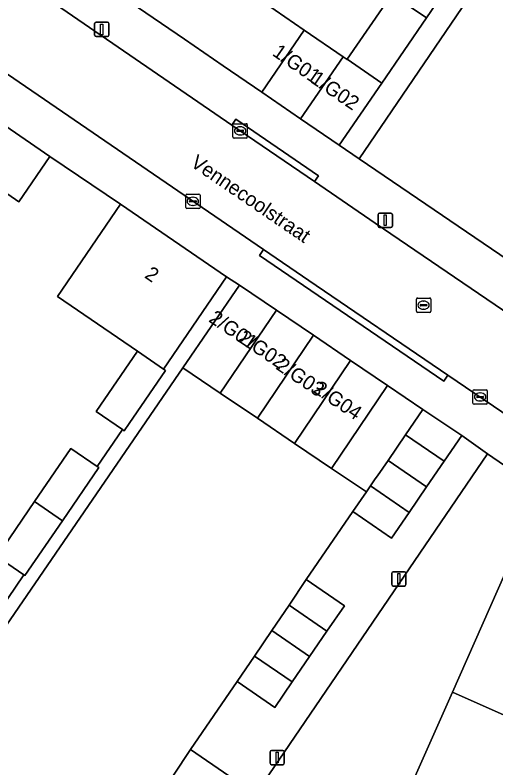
# Model space of a CAD drawing. Extents: x 160023 to 161302, y 384750 to 385707.
# Drawn here: x 160155 to 160188.6, y 385430 to 385482.5 of the extents above; entities that cross this region are included whole.
import ezdxf

# ---------------------------------------------------------------- set-up
doc = ezdxf.new("R2010")
doc.units = 0
for name, color, linetype in [('IMGEO_Erf', 7, 'Continuous'), ('IMGEO_Kolk', 7, 'Continuous'), ('IMGEO_Lichtmast', 7, 'Continuous'), ('IMGEO_Muur', 7, 'Continuous'), ('IMGEO_Openbare_ruimte_label', 7, 'Continuous'), ('IMGEO_Pand', 7, 'Continuous'), ('IMGEO_Pand_nummerreeks', 7, 'Continuous'), ('IMGEO_Rijbaan_lokaal_gesloten', 7, 'Continuous'), ('IMGEO_Rijbaan_lokaal_open', 7, 'Continuous'), ('IMGEO_Rioolput', 7, 'Continuous'), ('IMGEO_Voetpad_open', 7, 'Continuous')]:
    doc.layers.add(name, color=color, linetype=linetype)

msp = doc.modelspace()

# ---------------------------------------------------------------- linework, layer by layer
at = {"layer": 'IMGEO_Erf'}
for points in [[(160172.517, 385483.259), (160175.216, 385481.409), (160177.915, 385479.558), (160178.193, 385479.367), (160178.205, 385479.384), (160181.318, 385483.921), (160183.742, 385482.258), (160195.839, 385500.008)], [(160197.173, 385499.099), (160179.051, 385472.434), (160191.188, 385464.185), (160200.423, 385477.359), (160213.246, 385498.748)], [(160153.39, 385440.115), (160155.639, 385443.425), (160153.764, 385444.711), (160156.392, 385448.542), (160158.928, 385452.241), (160160.77, 385450.978), (160162.522, 385453.557), (160160.692, 385454.812), (160163.573, 385459.013), (160157.985, 385462.844), (160162.394, 385469.273), (160157.457, 385472.608), (160155.289, 385469.446), (160153.429, 385470.722)], [(160201.338, 385442.708), (160187.987, 385451.859), (160158.924, 385409.199), (160179.94, 385395.479)], [(160180.8, 385424.57), (160185.543, 385435.246), (160190.285, 385445.923), (160198.736, 385442.169), (160196.832, 385437.882), (160197.864, 385437.424), (160196.815, 385435.064), (160195.773, 385435.527), (160193.983, 385431.497), (160192.127, 385427.319)]]:
    msp.add_lwpolyline(points, dxfattribs=at)
at = {"layer": 'IMGEO_Kolk'}
for p, q in [((160170.237, 385473.959), (160170.237, 385474.811)), ((160170.312, 385474.885), (160171.164, 385474.885)), ((160171.238, 385474.811), (160171.238, 385473.959)), ((160170.496, 385474.379), (160170.496, 385474.391)), ((160170.934, 385474.342), (160170.536, 385474.342)), ((160170.539, 385474.428), (160170.937, 385474.428)), ((160170.725, 385474.665), (160170.75, 385474.665)), ((160170.98, 385474.391), (160170.98, 385474.379)), ((160171.164, 385473.885), (160170.312, 385473.885)), ((160170.748, 385474.105), (160170.723, 385474.105)), ((160166.939, 385469.044), (160166.939, 385469.896)), ((160167.014, 385469.97), (160167.866, 385469.97)), ((160167.198, 385469.464), (160167.198, 385469.476)), ((160167.241, 385469.513), (160167.639, 385469.513)), ((160167.427, 385469.75), (160167.452, 385469.75)), ((160167.682, 385469.476), (160167.682, 385469.464)), ((160167.94, 385469.896), (160167.94, 385469.044)), ((160167.866, 385468.97), (160167.014, 385468.97)), ((160167.636, 385469.427), (160167.238, 385469.427)), ((160167.45, 385469.19), (160167.425, 385469.19)), ((160186.982, 385455.402), (160186.982, 385456.254)), ((160187.057, 385456.328), (160187.909, 385456.328)), ((160187.241, 385455.822), (160187.241, 385455.834)), ((160187.284, 385455.871), (160187.682, 385455.871)), ((160187.47, 385456.108), (160187.495, 385456.108)), ((160187.725, 385455.834), (160187.725, 385455.822)), ((160187.983, 385456.254), (160187.983, 385455.402)), ((160187.909, 385455.328), (160187.057, 385455.328)), ((160187.679, 385455.785), (160187.281, 385455.785)), ((160187.493, 385455.548), (160187.468, 385455.548))]:
    msp.add_line(p, q, dxfattribs=at)
for points in [[(160170.237, 385473.959), (160170.237, 385474.811)], [(160170.312, 385474.885), (160171.164, 385474.885)], [(160171.238, 385474.811), (160171.238, 385473.959)], [(160171.164, 385473.885), (160170.312, 385473.885)], [(160166.939, 385469.044), (160166.939, 385469.896)], [(160167.014, 385469.97), (160167.866, 385469.97)], [(160167.94, 385469.896), (160167.94, 385469.044)], [(160167.866, 385468.97), (160167.014, 385468.97)], [(160186.982, 385455.402), (160186.982, 385456.254)], [(160187.057, 385456.328), (160187.909, 385456.328)], [(160187.983, 385456.254), (160187.983, 385455.402)], [(160187.909, 385455.328), (160187.057, 385455.328)]]:
    msp.add_lwpolyline(points, dxfattribs=at)
for centre, radius, start, end in [((160170.314, 385474.809), 0.0765, 91.552, 178.448), ((160170.314, 385474.809), 0.0765, 91.552, 178.448), ((160171.162, 385474.809), 0.0765, 1.552, 88.448), ((160171.162, 385474.809), 0.0765, 1.552, 88.448), ((160170.536, 385474.388), 0.0403, 85.8775, 175.7526), ((160170.533, 385474.378), 0.0366, 178.938, 274.7102), ((160170.937, 385474.385), 0.043, 264.8664, 352.4533), ((160170.941, 385474.39), 0.0386, 1.7309, 96.639), ((160170.314, 385473.961), 0.0765, 181.552, 268.448), ((160170.314, 385473.961), 0.0765, 181.552, 268.448), ((160171.162, 385473.961), 0.0765, 271.552, 358.448), ((160171.162, 385473.961), 0.0765, 271.552, 358.448), ((160167.016, 385469.894), 0.0765, 91.552, 178.448), ((160167.016, 385469.894), 0.0765, 91.552, 178.448), ((160167.238, 385469.473), 0.0403, 85.8775, 175.7526), ((160167.235, 385469.463), 0.0366, 178.938, 274.7102), ((160167.639, 385469.47), 0.043, 264.8664, 352.4533), ((160167.643, 385469.475), 0.0386, 1.7309, 96.639), ((160167.864, 385469.894), 0.0765, 1.552, 88.448), ((160167.864, 385469.894), 0.0765, 1.552, 88.448), ((160167.016, 385469.046), 0.0765, 181.552, 268.448), ((160167.016, 385469.046), 0.0765, 181.552, 268.448), ((160167.864, 385469.046), 0.0765, 271.552, 358.448), ((160167.864, 385469.046), 0.0765, 271.552, 358.448), ((160187.059, 385456.252), 0.0765, 91.552, 178.448), ((160187.059, 385456.252), 0.0765, 91.552, 178.448), ((160187.281, 385455.831), 0.0403, 85.8775, 175.7526), ((160187.278, 385455.821), 0.0366, 178.938, 274.7102), ((160187.682, 385455.828), 0.043, 264.8664, 352.4533), ((160187.686, 385455.833), 0.0386, 1.7309, 96.639), ((160187.907, 385456.252), 0.0765, 1.552, 88.448), ((160187.907, 385456.252), 0.0765, 1.552, 88.448), ((160187.059, 385455.404), 0.0765, 181.552, 268.448), ((160187.059, 385455.404), 0.0765, 181.552, 268.448), ((160187.907, 385455.404), 0.0765, 271.552, 358.448), ((160187.907, 385455.404), 0.0765, 271.552, 358.448)]:
    msp.add_arc(centre, radius, start, end, dxfattribs=at)
for centre, major_axis, ratio, start_param, end_param in [((160170.724, 385474.385), (-0.387, 0.002), 0.722429, 4.712389, 7.853982), ((160170.749, 385474.385), (-0.39, 0.002), 0.717154, 1.570796, 4.712389), ((160167.426, 385469.47), (-0.387, 0.002), 0.722429, 4.712389, 7.853982), ((160167.451, 385469.47), (-0.39, 0.002), 0.717154, 1.570796, 4.712389), ((160187.469, 385455.828), (-0.387, 0.002), 0.722429, 4.712389, 7.853982), ((160187.494, 385455.828), (-0.39, 0.002), 0.717154, 1.570796, 4.712389)]:
    msp.add_ellipse(centre, major_axis=major_axis, ratio=ratio, start_param=start_param, end_param=end_param, dxfattribs=at)
at = {"layer": 'IMGEO_Lichtmast'}
for p, q in [((160160.582, 385481.061), (160160.582, 385481.861)), ((160160.582, 385481.861), (160160.582, 385481.061)), ((160160.682, 385481.961), (160161.472, 385481.961)), ((160161.472, 385481.961), (160160.682, 385481.961)), ((160161.572, 385481.861), (160161.572, 385481.061)), ((160161.572, 385481.061), (160161.572, 385481.861)), ((160161.472, 385480.961), (160160.682, 385480.961)), ((160160.682, 385480.961), (160161.472, 385480.961)), ((160180.366, 385467.749), (160180.366, 385468.549)), ((160180.366, 385468.549), (160180.366, 385467.749)), ((160180.466, 385468.649), (160181.256, 385468.649)), ((160181.256, 385468.649), (160180.466, 385468.649)), ((160181.356, 385468.549), (160181.356, 385467.749)), ((160181.356, 385467.749), (160181.356, 385468.549)), ((160181.256, 385467.649), (160180.466, 385467.649)), ((160180.466, 385467.649), (160181.256, 385467.649)), ((160181.313, 385442.743), (160181.313, 385443.543)), ((160181.313, 385443.543), (160181.313, 385442.743)), ((160181.413, 385443.643), (160182.203, 385443.643)), ((160182.203, 385443.643), (160181.413, 385443.643)), ((160182.303, 385443.543), (160182.303, 385442.743)), ((160182.303, 385442.743), (160182.303, 385443.543)), ((160182.203, 385442.643), (160181.413, 385442.643)), ((160181.413, 385442.643), (160182.203, 385442.643)), ((160172.924, 385431.184), (160173.714, 385431.184)), ((160173.714, 385431.184), (160172.924, 385431.184)), ((160172.824, 385430.284), (160172.824, 385431.084)), ((160172.824, 385431.084), (160172.824, 385430.284)), ((160173.814, 385431.084), (160173.814, 385430.284)), ((160173.814, 385430.284), (160173.814, 385431.084)), ((160173.714, 385430.184), (160172.924, 385430.184)), ((160172.924, 385430.184), (160173.714, 385430.184))]:
    msp.add_line(p, q, dxfattribs=at)
for points in [[(160161.002, 385481.836), (160161.152, 385481.836), (160161.152, 385481.086), (160161.002, 385481.086), (160161.002, 385481.836)], [(160180.786, 385468.524), (160180.936, 385468.524), (160180.936, 385467.774), (160180.786, 385467.774), (160180.786, 385468.524)], [(160181.733, 385443.518), (160181.883, 385443.518), (160181.883, 385442.768), (160181.733, 385442.768), (160181.733, 385443.518)], [(160173.244, 385431.059), (160173.394, 385431.059), (160173.394, 385430.309), (160173.244, 385430.309), (160173.244, 385431.059)]]:
    msp.add_lwpolyline(points, dxfattribs=at)
for centre, start, end in [((160160.682, 385481.861), 90, 180), ((160160.682, 385481.861), 90, 180), ((160161.472, 385481.861), 0, 90), ((160161.472, 385481.861), 360, 90), ((160160.682, 385481.061), 180, 270), ((160160.682, 385481.061), 180, 270), ((160161.472, 385481.061), 270, 0), ((160161.472, 385481.061), 270, 0), ((160180.466, 385468.549), 90, 180), ((160180.466, 385468.549), 90, 180), ((160181.256, 385468.549), 0, 90), ((160181.256, 385468.549), 360, 90), ((160180.466, 385467.749), 180, 270), ((160180.466, 385467.749), 180, 270), ((160181.256, 385467.749), 270, 0), ((160181.256, 385467.749), 270, 0), ((160181.413, 385443.543), 90, 180), ((160181.413, 385443.543), 90, 180), ((160182.203, 385443.543), 0, 90), ((160182.203, 385443.543), 360, 90), ((160181.413, 385442.743), 180, 270), ((160181.413, 385442.743), 180, 270), ((160182.203, 385442.743), 270, 0), ((160182.203, 385442.743), 270, 0), ((160172.924, 385431.084), 90, 180), ((160172.924, 385431.084), 90, 180), ((160173.714, 385431.084), 0, 90), ((160173.714, 385431.084), 360, 90), ((160172.924, 385430.284), 180, 270), ((160172.924, 385430.284), 180, 270), ((160173.714, 385430.284), 270, 0), ((160173.714, 385430.284), 270, 0)]:
    msp.add_arc(centre, 0.1, start, end, dxfattribs=at)
at = {"layer": 'IMGEO_Muur'}
msp.add_lwpolyline([(160162.394, 385469.273), (160157.457, 385472.608)], dxfattribs=at)
at = {"layer": 'IMGEO_Pand'}
for points in [[(160169.703, 385485.189), (160167.119, 385486.961), (160166.548, 385487.352), (160166.872, 385487.823), (160165.61, 385488.691), (160159.36, 385492.98), (160158.856, 385492.246), (160156.048, 385488.166), (160158.749, 385486.318), (160161.45, 385484.47), (160164.151, 385482.622), (160166.852, 385480.774), (160169.552, 385478.927), (160172.253, 385477.079), (160175.216, 385481.409), (160172.517, 385483.259), (160169.818, 385485.11)], [(160183.742, 385482.258), (160181.318, 385483.921), (160178.205, 385479.384), (160180.629, 385477.72)], [(160172.253, 385477.079), (160174.954, 385475.231), (160177.915, 385479.558), (160175.216, 385481.409)], [(160178.193, 385479.367), (160177.915, 385479.558), (160174.954, 385475.231), (160177.655, 385473.383), (160180.629, 385477.72), (160178.205, 385479.384)], [(160151.87, 385469.965), (160152.386, 385470.718), (160153.08, 385470.232), (160153.429, 385470.722), (160155.289, 385469.446), (160157.457, 385472.608), (160154.018, 385474.967), (160153.282, 385473.894), (160148.581, 385477.118), (160146.296, 385473.786), (160144.904, 385471.756), (160150.477, 385467.934)], [(160169.793, 385464.2), (160162.394, 385469.273), (160157.985, 385462.844), (160163.573, 385459.013), (160165.384, 385457.771)], [(160170.682, 385463.631), (160166.729, 385457.866), (160169.352, 385456.092), (160173.268, 385461.881)], [(160173.268, 385461.881), (160169.352, 385456.092), (160171.939, 385454.343), (160175.855, 385460.132)], [(160175.855, 385460.132), (160171.939, 385454.343), (160174.526, 385452.594), (160178.442, 385458.382)], [(160165.384, 385457.771), (160163.573, 385459.013), (160160.692, 385454.812), (160162.522, 385453.557), (160162.647, 385453.471), (160162.996, 385453.979), (160165.528, 385457.672)], [(160181.028, 385456.632), (160178.442, 385458.382), (160174.526, 385452.594), (160177.113, 385450.845)], [(160186.201, 385453.133), (160183.494, 385454.965), (160182.28, 385453.195), (160184.975, 385451.346)], [(160181.054, 385451.408), (160183.75, 385449.559), (160184.975, 385451.346), (160182.28, 385453.195)], [(160160.77, 385450.978), (160158.928, 385452.241), (160156.392, 385448.542), (160158.347, 385447.201), (160160.884, 385450.9)], [(160180.314, 385450.328), (160180.164, 385450.11), (160179.829, 385449.621), (160182.525, 385447.772), (160183.75, 385449.559), (160181.054, 385451.408)], [(160179.542, 385449.203), (160178.603, 385447.834), (160181.299, 385445.985), (160182.525, 385447.772), (160179.829, 385449.621)], [(160158.347, 385447.201), (160156.392, 385448.542), (160153.764, 385444.711), (160155.639, 385443.425), (160155.72, 385443.369)], [(160195.773, 385435.527), (160196.815, 385435.064), (160197.864, 385437.424), (160196.832, 385437.882), (160198.736, 385442.169), (160190.285, 385445.923), (160185.543, 385435.246), (160193.983, 385431.497)], [(160178.011, 385441.272), (160175.353, 385443.095), (160174.148, 385441.319), (160176.797, 385439.502)], [(160176.797, 385439.502), (160174.148, 385441.319), (160172.943, 385439.543), (160175.584, 385437.732)], [(160175.584, 385437.732), (160172.943, 385439.543), (160171.731, 385437.757), (160174.363, 385435.952)], [(160174.363, 385435.952), (160171.731, 385437.757), (160170.526, 385435.981), (160171.577, 385435.26), (160173.149, 385434.182)], [(160191.076, 385424.91), (160192.097, 385424.457), (160193.163, 385426.858), (160192.127, 385427.319), (160193.983, 385431.497), (160185.543, 385435.246), (160180.8, 385424.57), (160189.256, 385420.814)], [(160167.274, 385431.239), (160166.077, 385429.457), (160168.741, 385427.63), (160169.955, 385429.401)]]:
    msp.add_lwpolyline(points, close=True, dxfattribs=at)
msp.add_lwpolyline([(160166.077, 385429.457), (160167.274, 385431.239), (160170.526, 385435.981), (160171.731, 385437.757), (160172.943, 385439.543), (160174.148, 385441.319), (160175.353, 385443.095), (160178.603, 385447.834), (160179.542, 385449.203), (160177.113, 385450.845), (160174.526, 385452.594), (160171.939, 385454.343), (160169.352, 385456.092), (160166.729, 385457.866), (160141.804, 385421.521)], dxfattribs=at)
at = {"layer": 'IMGEO_Rijbaan_lokaal_gesloten'}
msp.add_lwpolyline([(160182.28, 385453.195), (160183.494, 385454.965), (160181.028, 385456.632), (160177.113, 385450.845), (160179.542, 385449.203), (160179.829, 385449.621), (160180.164, 385450.11), (160180.314, 385450.328), (160181.054, 385451.408)], close=True, dxfattribs=at)
at = {"layer": 'IMGEO_Rijbaan_lokaal_open'}
for points in [[(160180.167, 385467.938), (160175.915, 385470.845), (160170.159, 385474.781), (160152.278, 385487.052), (160148.957, 385482.128), (160172.357, 385466.114), (160175.537, 385463.942), (160185.235, 385457.355), (160202.245, 385445.802)], [(160200.435, 385454.194), (160199.088, 385455.07), (160180.167, 385467.938)]]:
    msp.add_lwpolyline(points, dxfattribs=at)
at = {"layer": 'IMGEO_Rioolput'}
for p, q in [((160183.034, 385461.803), (160183.034, 385462.655)), ((160183.109, 385462.729), (160183.961, 385462.729)), ((160184.035, 385462.655), (160184.035, 385461.803)), ((160183.293, 385462.223), (160183.293, 385462.235)), ((160183.731, 385462.186), (160183.333, 385462.186)), ((160183.336, 385462.272), (160183.734, 385462.272)), ((160183.522, 385462.509), (160183.547, 385462.509)), ((160183.777, 385462.235), (160183.777, 385462.223)), ((160183.961, 385461.729), (160183.109, 385461.729)), ((160183.545, 385461.949), (160183.52, 385461.949))]:
    msp.add_line(p, q, dxfattribs=at)
for points in [[(160183.034, 385461.803), (160183.034, 385462.655)], [(160183.109, 385462.729), (160183.961, 385462.729)], [(160184.035, 385462.655), (160184.035, 385461.803)], [(160183.961, 385461.729), (160183.109, 385461.729)]]:
    msp.add_lwpolyline(points, dxfattribs=at)
for centre, radius, start, end in [((160183.111, 385462.653), 0.0765, 91.552, 178.448), ((160183.111, 385462.653), 0.0765, 91.552, 178.448), ((160183.959, 385462.653), 0.0765, 1.552, 88.448), ((160183.959, 385462.653), 0.0765, 1.552, 88.448), ((160183.333, 385462.232), 0.0403, 85.8775, 175.7526), ((160183.33, 385462.222), 0.0366, 178.938, 274.7102), ((160183.734, 385462.229), 0.043, 264.8664, 352.4533), ((160183.738, 385462.234), 0.0386, 1.7309, 96.639), ((160183.111, 385461.805), 0.0765, 181.552, 268.448), ((160183.111, 385461.805), 0.0765, 181.552, 268.448), ((160183.959, 385461.805), 0.0765, 271.552, 358.448), ((160183.959, 385461.805), 0.0765, 271.552, 358.448)]:
    msp.add_arc(centre, radius, start, end, dxfattribs=at)
for centre, major_axis, ratio, start_param, end_param in [((160183.521, 385462.229), (-0.387, 0.002), 0.722429, 4.712389, 7.853982), ((160183.546, 385462.229), (-0.39, 0.002), 0.717154, 1.570796, 4.712389)]:
    msp.add_ellipse(centre, major_axis=major_axis, ratio=ratio, start_param=start_param, end_param=end_param, dxfattribs=at)
at = {"layer": 'IMGEO_Voetpad_open'}
for points in [[(160197.173, 385499.099), (160195.839, 385500.008), (160183.742, 385482.258), (160180.629, 385477.72), (160177.655, 385473.383), (160179.051, 385472.434)], [(160175.915, 385470.845), (160176.197, 385471.257), (160170.441, 385475.193), (160170.159, 385474.781)], [(160185.235, 385457.355), (160175.537, 385463.942), (160172.357, 385466.114), (160172.079, 385465.699), (160184.957, 385456.94)], [(160166.729, 385457.866), (160170.682, 385463.631), (160169.793, 385464.2), (160165.384, 385457.771), (160165.528, 385457.672), (160162.996, 385453.979), (160162.647, 385453.471), (160162.522, 385453.557), (160160.77, 385450.978), (160160.884, 385450.9), (160158.347, 385447.201), (160155.72, 385443.369), (160155.639, 385443.425), (160153.39, 385440.115), (160153.457, 385440.069), (160150.889, 385436.325), (160148.332, 385432.596), (160148.299, 385432.619), (160146.212, 385429.506), (160143.707, 385425.853), (160143.249, 385425.185), (160140.715, 385421.49), (160141.444, 385420.996), (160141.804, 385421.521)]]:
    msp.add_lwpolyline(points, close=True, dxfattribs=at)
for points in [[(160166.852, 385480.774), (160164.151, 385482.622), (160161.45, 385484.47), (160158.749, 385486.318), (160156.048, 385488.166), (160158.856, 385492.246), (160155.518, 385494.523), (160151.944, 385487.288), (160152.278, 385487.052), (160170.159, 385474.781), (160170.441, 385475.193), (160176.197, 385471.257), (160175.915, 385470.845), (160180.167, 385467.938), (160199.088, 385455.07), (160200.435, 385454.194)], [(160148.957, 385482.128), (160148.451, 385482.473), (160145.973, 385480.432), (160154.018, 385474.967), (160157.457, 385472.608), (160162.394, 385469.273), (160169.793, 385464.2), (160170.682, 385463.631), (160173.268, 385461.881), (160175.855, 385460.132), (160178.442, 385458.382), (160181.028, 385456.632), (160183.494, 385454.965), (160186.201, 385453.133), (160187.987, 385451.859), (160201.338, 385442.708)], [(160202.245, 385445.802), (160185.235, 385457.355), (160184.957, 385456.94), (160172.079, 385465.699), (160172.357, 385466.114), (160148.957, 385482.128)], [(160206.465, 385453.803), (160192.707, 385463.153), (160191.188, 385464.185), (160179.051, 385472.434), (160177.655, 385473.383), (160174.954, 385475.231), (160172.253, 385477.079), (160169.552, 385478.927), (160166.852, 385480.774)], [(160158.924, 385409.199), (160187.987, 385451.859), (160186.201, 385453.133), (160184.975, 385451.346), (160183.75, 385449.559), (160182.525, 385447.772), (160181.299, 385445.985), (160178.603, 385447.834), (160175.353, 385443.095), (160178.011, 385441.272), (160176.797, 385439.502), (160175.584, 385437.732), (160174.363, 385435.952), (160173.149, 385434.182), (160171.577, 385435.26), (160170.526, 385435.981), (160167.274, 385431.239), (160169.955, 385429.401)]]:
    msp.add_lwpolyline(points, dxfattribs=at)

# ---------------------------------------------------------------- texts
at = {"layer": 'IMGEO_Openbare_ruimte_label'}
msp.add_text('Vennecoolstraat', height=1, rotation=325.8014, dxfattribs=at).set_placement((160167.208, 385471.964))
at = {"layer": 'IMGEO_Pand_nummerreeks'}
for s, rotation, p in [('1/G01', 325.3048, (160172.919, 385479.692)), ('1/G02', 325.905, (160175.588, 385477.812)), ('2', 325.5652, (160164.009, 385464.188)), ('2/G01', 326.0778, (160168.479, 385461.123)), ('2/G02', 326.0778, (160170.507, 385459.756)), ('2/G03', 326.0778, (160173.162, 385457.821)), ('2/G04', 326.0778, (160175.768, 385456.204))]:
    msp.add_text(s, height=1, rotation=rotation, dxfattribs=at).set_placement(p)

doc.saveas('drawing.dxf')
